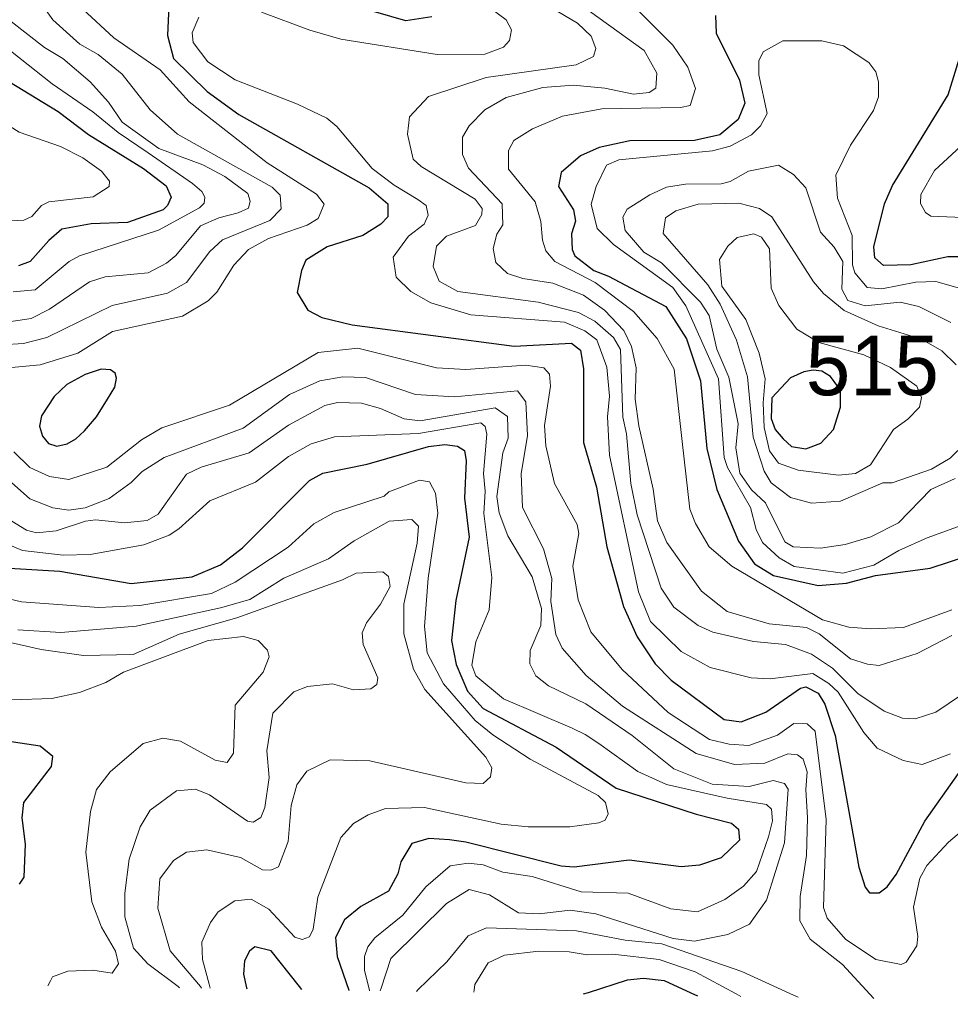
# Model space of a CAD drawing. Extents: x 673.6 to 698.9, y 7012 to 7040.1.
# Drawn here: x 691.831 to 693.081, y 7012.067 to 7013.382 of the extents above; entities that cross this region are included whole.
import ezdxf

# ---------------------------------------------------------------- set-up
doc = ezdxf.new("R2010")
doc.units = 0
doc.header["$LTSCALE"] = 0.032
doc.layers.add('1', color=7, linetype='Continuous', lineweight=25)
doc.layers.add('2', color=7, linetype='Continuous', lineweight=13)
doc.layers.add('21', color=7, linetype='Continuous')

msp = doc.modelspace()

# ---------------------------------------------------------------- linework, layer by layer
at = {"layer": '1'}
for points in [[(692.0317, 7013.4006), (692.0299, 7013.3608), (692.038, 7013.3299), (692.083, 7013.2855), (692.1254, 7013.2548), (692.3007, 7013.1563), (692.3256, 7013.1348), (692.3258, 7013.1173), (692.3163, 7013.1075), (692.292, 7013.0921), (692.2443, 7013.0768), (692.2156, 7013.0591), (692.2096, 7013.045), (692.204, 7013.0154), (692.2181, 7012.9919), (692.237, 7012.9817), (692.2777, 7012.9722), (692.4954, 7012.9433), (692.5723, 7012.9475), (692.5842, 7012.9379), (692.5886, 7012.913), (692.5886, 7012.8139), (692.606, 7012.754), (692.6199, 7012.6738), (692.642, 7012.5937), (692.6605, 7012.553), (692.6846, 7012.5167), (692.706, 7012.4948), (692.7773, 7012.442), (692.8002, 7012.4388), (692.8334, 7012.4516), (692.8799, 7012.4841), (692.8869, 7012.4855), (692.9034, 7012.4773), (692.9124, 7012.4626), (692.9265, 7012.4204), (692.9583, 7012.2436), (692.9666, 7012.2165), (692.9727, 7012.209), (692.9853, 7012.209), (692.9962, 7012.217), (693.0084, 7012.2338), (693.047, 7012.3053), (693.0922, 7012.3694)], [(692.3848, 7013.386), (692.35, 7013.3806), (692.2862, 7013.3986)], [(692.7656, 7013.3875), (692.7667, 7013.3641), (692.7978, 7013.3009), (692.8052, 7013.2698), (692.7962, 7013.248), (692.7714, 7013.2271), (692.7374, 7013.2196), (692.6507, 7013.2194), (692.6096, 7013.2105), (692.5846, 7013.1992), (692.5583, 7013.1767), (692.555, 7013.1581), (692.5751, 7013.1264), (692.5778, 7013.1111), (692.5723, 7013.0945), (692.5731, 7013.0733), (692.5767, 7013.0647), (692.6021, 7013.0449), (692.6219, 7013.0373), (692.6992, 7012.9965), (692.7267, 7012.9531), (692.7454, 7012.8966), (692.754, 7012.8061), (692.7673, 7012.7507), (692.7965, 7012.6812), (692.818, 7012.6509), (692.8436, 7012.6352), (692.9035, 7012.6217), (692.9416, 7012.6251), (692.9807, 7012.6351), (693.0541, 7012.6451), (693.1291, 7012.6696)], [(693.1252, 7013.0634), (693.0778, 7013.0634), (693.0279, 7013.0527), (692.9913, 7013.0517), (692.9798, 7013.0621), (692.9782, 7013.0768), (692.9927, 7013.1347), (693.0032, 7013.1594), (693.078, 7013.2811), (693.1005, 7013.3538)], [(691.76, 7013.3334), (691.8831, 7013.2587), (691.9238, 7013.2279), (691.9977, 7013.1819), (692.0281, 7013.1588), (692.0349, 7013.1437), (692.03, 7013.1324), (692.024, 7013.1264), (691.976, 7013.1094), (691.9272, 7013.1078), (691.8881, 7013.1004), (691.8706, 7013.0855), (691.8452, 7013.057), (691.8297, 7013.0512)], [(691.7867, 7012.6468), (691.8852, 7012.6409), (691.9811, 7012.6247), (692.0631, 7012.6337), (692.1008, 7012.6494), (692.1304, 7012.6724), (692.2203, 7012.7631), (692.2386, 7012.7728), (692.2981, 7012.7848), (692.3803, 7012.8086), (692.4024, 7012.8112), (692.4194, 7012.8092), (692.4285, 7012.8033), (692.4307, 7012.7893), (692.4285, 7012.7391), (692.435, 7012.6869), (692.4169, 7012.6015), (692.4112, 7012.5481), (692.4173, 7012.5159), (692.4328, 7012.4797), (692.4538, 7012.4565), (692.5518, 7012.4047), (692.6323, 7012.3496), (692.7399, 7012.3147), (692.7871, 7012.3024), (692.7965, 7012.2946), (692.7978, 7012.2797), (692.7735, 7012.2562), (692.7441, 7012.246), (692.7195, 7012.2441), (692.6496, 7012.253), (692.5759, 7012.2433), (692.5585, 7012.2449), (692.4305, 7012.277), (692.4083, 7012.2801), (692.3808, 7012.2819), (692.3579, 7012.2751), (692.343, 7012.2506), (692.3389, 7012.2346), (692.3267, 7012.2114), (692.2892, 7012.1904), (692.2674, 7012.1725), (692.2555, 7012.1488), (692.2575, 7012.1236), (692.2732, 7012.0781), (692.2733, 7012.0779)], [(691.8311, 7012.2205), (691.8375, 7012.23), (691.8392, 7012.2744), (691.8344, 7012.3098), (691.837, 7012.3301), (691.874, 7012.3789), (691.8759, 7012.3921), (691.8589, 7012.4061), (691.8051, 7012.4141)], [(692.2101, 7012.0789), (692.2069, 7012.0829), (692.1689, 7012.1312), (692.1469, 7012.1362), (692.1401, 7012.1306), (692.1334, 7012.1175), (692.1318, 7012.0999), (692.1359, 7012.0814), (692.1362, 7012.08)], [(692.5886, 7012.0731), (692.595, 7012.0751), (692.6474, 7012.0919), (692.6692, 7012.0944), (692.6967, 7012.091), (692.7325, 7012.0748), (692.7415, 7012.0707)]]:
    msp.add_lwpolyline(points, dxfattribs=at)
for points in [[(691.8604, 7012.85), (691.858, 7012.8359), (691.8617, 7012.8225), (691.8701, 7012.8125), (691.8811, 7012.8091), (691.8949, 7012.8122), (691.9066, 7012.8188), (691.9183, 7012.8296), (691.9343, 7012.8483), (691.9491, 7012.8724), (691.9591, 7012.8885), (691.9615, 7012.9005), (691.9594, 7012.9072), (691.9531, 7012.9115), (691.9407, 7012.9126), (691.9193, 7012.9055), (691.8945, 7012.8921), (691.8778, 7012.8757)], [(692.9202, 7012.9027), (692.9087, 7012.9097), (692.8967, 7012.9112), (692.8841, 7012.909), (692.8662, 7012.9008), (692.8412, 7012.8741), (692.8403, 7012.8462), (692.8458, 7012.8313), (692.8567, 7012.8187), (692.8677, 7012.8084), (692.8872, 7012.8056), (692.9072, 7012.8129), (692.9243, 7012.8315), (692.9336, 7012.8613), (692.9335, 7012.8844)]]:
    msp.add_lwpolyline(points, close=True, dxfattribs=at)
at = {"layer": '2'}
for points in [[(692.5151, 7013.4525), (692.6698, 7013.3408), (692.6871, 7013.3102), (692.6856, 7013.2898), (692.6764, 7013.284), (692.6557, 7013.282), (692.617, 7013.2901), (692.5748, 7013.2942), (692.5337, 7013.2908), (692.4844, 7013.2775), (692.4558, 7013.2607), (692.4349, 7013.2396), (692.426, 7013.224), (692.426, 7013.201), (692.4341, 7013.1824), (692.479, 7013.1345), (692.4802, 7013.1065), (692.4721, 7013.0939), (692.4671, 7013.0748), (692.4706, 7013.0556), (692.4863, 7013.0412), (692.5069, 7013.0345), (692.5473, 7013.0281), (692.5882, 7013.0117), (692.6168, 7012.9918), (692.6427, 7012.9643), (692.6528, 7012.943), (692.6592, 7012.9141), (692.6578, 7012.8724), (692.6627, 7012.8364), (692.6822, 7012.7513), (692.6876, 7012.7089), (692.7003, 7012.6794), (692.7469, 7012.6141), (692.7812, 7012.587), (692.8378, 7012.5704), (692.8878, 7012.5653), (692.9049, 7012.557), (692.947, 7012.5235), (692.9696, 7012.5161), (692.9855, 7012.5145), (693.0367, 7012.5306), (693.083, 7012.5545)], [(692.404, 7013.4419), (692.4845, 7013.3819), (692.4916, 7013.3682), (692.489, 7013.3541), (692.4811, 7013.3449), (692.4559, 7013.3359), (692.3918, 7013.3353), (692.2624, 7013.3557), (692.2208, 7013.3678), (692.1561, 7013.3921)], [(693.0167, 7012.4436), (692.9922, 7012.4528), (692.9568, 7012.4769), (692.9226, 7012.5109), (692.8944, 7012.5296), (692.8595, 7012.5424), (692.8168, 7012.5465), (692.7623, 7012.559), (692.7423, 7012.5679), (692.7099, 7012.5927), (692.6929, 7012.6183), (692.6606, 7012.7168), (692.652, 7012.759), (692.6462, 7012.8254), (692.6413, 7012.8481), (692.6379, 7012.9387), (692.6287, 7012.9549), (692.6037, 7012.9768), (692.5818, 7012.9886), (692.5275, 7013.0026), (692.4196, 7013.0169), (692.3944, 7013.0308), (692.3866, 7013.0503), (692.3911, 7013.0779), (692.4046, 7013.0912), (692.4433, 7013.1055), (692.452, 7013.1205), (692.4522, 7013.1283), (692.443, 7013.1408), (692.3704, 7013.1847), (692.3599, 7013.1947), (692.3521, 7013.2281), (692.3549, 7013.2515), (692.3802, 7013.2786), (692.4576, 7013.3042), (692.5785, 7013.3213), (692.6019, 7013.3324), (692.605, 7013.3431), (692.5985, 7013.3599), (692.5803, 7013.3773), (692.4907, 7013.4305)], [(692.495, 7013.2195), (692.5201, 7013.2353), (692.5604, 7013.2522), (692.613, 7013.2622), (692.7185, 7013.2639), (692.7318, 7013.2668), (692.7389, 7013.2896), (692.7284, 7013.3184), (692.7084, 7013.3479), (692.6275, 7013.4294)], [(691.8468, 7013.4229), (691.876, 7013.3816), (691.9122, 7013.3493), (691.9365, 7013.3351), (691.969, 7013.309), (692.0065, 7013.2608), (692.0433, 7013.2282), (692.1704, 7013.157), (692.1809, 7013.1462), (692.1823, 7013.1278), (692.1672, 7013.1121), (692.1038, 7013.0862), (692.0866, 7013.0707), (692.0554, 7013.0288), (692.0296, 7013.0147), (691.9554, 7012.9982), (691.8678, 7012.9551), (691.8365, 7012.9468), (691.8075, 7012.945)], [(691.7914, 7012.9119), (691.8586, 7012.9182), (691.9092, 7012.934), (691.9559, 7012.963), (692.0499, 7012.9838), (692.0843, 7013.0045), (692.0959, 7013.0159), (692.1189, 7013.0521), (692.1386, 7013.0734), (692.1654, 7013.0879), (692.2172, 7013.1061), (692.2323, 7013.1149), (692.24, 7013.1341), (692.2298, 7013.1477), (692.1634, 7013.1896), (692.0588, 7013.2718), (692.0201, 7013.3145), (691.9575, 7013.3575), (691.9159, 7013.396)], [(692.0719, 7013.3854), (692.0628, 7013.3642), (692.0644, 7013.3513), (692.0841, 7013.3255), (692.1208, 7013.301), (692.2045, 7013.2686), (692.2438, 7013.2496), (692.2573, 7013.2385), (692.3048, 7013.1822), (692.3342, 7013.1595), (692.3658, 7013.1406), (692.377, 7013.1324), (692.3799, 7013.1196), (692.3743, 7013.1072), (692.3534, 7013.091), (692.333, 7013.063), (692.3367, 7013.0359), (692.3567, 7013.0169), (692.3836, 7013.0017), (692.4373, 7012.9854), (692.5627, 7012.9758), (692.59, 7012.9641), (692.6063, 7012.9518), (692.6199, 7012.9151), (692.6232, 7012.8763), (692.6208, 7012.8484), (692.6233, 7012.7968), (692.6625, 7012.6134), (692.6785, 7012.5733), (692.7195, 7012.533), (692.7583, 7012.5116), (692.8136, 7012.4977), (692.8389, 7012.4964), (692.8962, 7012.5036), (692.9177, 7012.4903), (692.9303, 7012.4784), (692.9651, 7012.4245), (692.9827, 7012.4034), (693.0179, 7012.3867), (693.0431, 7012.3814), (693.0814, 7012.3959)], [(691.8077, 7012.9746), (691.8466, 7012.9806), (691.8711, 7012.9931), (691.9251, 7013.0298), (691.9461, 7013.0364), (692.004, 7013.0421), (692.0283, 7013.0547), (692.0408, 7013.0653), (692.0743, 7013.1052), (692.0986, 7013.1158), (692.1249, 7013.1224), (692.1387, 7013.1286), (692.1409, 7013.1383), (692.1377, 7013.1484), (692.1069, 7013.1714), (692.0772, 7013.1868), (692.018, 7013.2091), (691.969, 7013.2441), (691.9507, 7013.271), (691.926, 7013.2986), (691.8891, 7013.3299), (691.8648, 7013.3448), (691.8198, 7013.3797)], [(691.8225, 7013.0164), (691.852, 7013.0189), (691.8978, 7013.057), (691.9115, 7013.0649), (692.0179, 7013.0993), (692.0728, 7013.1294), (692.079, 7013.1357), (692.0799, 7013.1435), (692.0761, 7013.151), (692.0635, 7013.1619), (692.004, 7013.2032), (691.9636, 7013.2306), (691.9296, 7013.2584), (691.8748, 7013.296), (691.797, 7013.357)], [(693.196, 7012.9921), (693.0615, 7013.0301), (693.0349, 7013.0295), (692.9892, 7013.0206), (692.9695, 7013.0223), (692.9529, 7013.0417), (692.9496, 7013.0527), (692.9493, 7013.092), (692.9297, 7013.1422), (692.9273, 7013.173), (692.9471, 7013.2133), (692.9779, 7013.2602), (692.9847, 7013.2782), (692.9847, 7013.2983), (692.9812, 7013.3121), (692.9718, 7013.3244), (692.9375, 7013.347), (692.9083, 7013.3535), (692.856, 7013.3534), (692.8297, 7013.3388), (692.8238, 7013.3267), (692.8238, 7013.3077), (692.8352, 7013.256), (692.8262, 7013.2395), (692.8141, 7013.2271), (692.7856, 7013.2119), (692.7615, 7013.2056), (692.636, 7013.1938), (692.6193, 7013.1867), (692.6054, 7013.1577), (692.5986, 7013.1343), (692.6066, 7013.1015), (692.6289, 7013.0798), (692.7086, 7013.0222), (692.7259, 7012.9976), (692.7695, 7012.8995), (692.7775, 7012.7937), (692.7819, 7012.7806), (692.8129, 7012.7267), (692.8201, 7012.6971), (692.8287, 7012.6795), (692.8512, 7012.6588), (692.8713, 7012.6474), (692.9367, 7012.6386), (692.9781, 7012.6491), (693.012, 7012.6688), (693.0499, 7012.6857), (693.1461, 7012.7208)], [(691.784, 7013.2602), (691.8307, 7013.2311), (691.8863, 7013.2115), (691.9162, 7013.1966), (691.9411, 7013.1783), (691.9517, 7013.1649)], [(693.1423, 7013.2554), (693.0596, 7013.1792), (693.0414, 7013.1472), (693.0408, 7013.1351), (693.0478, 7013.1229), (693.0547, 7013.118), (693.1192, 7013.1152)], [(692.5333, 7013.0856), (692.5311, 7013.111), (692.5237, 7013.1372), (692.4879, 7013.1814), (692.4876, 7013.2063), (692.495, 7013.2195)], [(693.0876, 7012.7656), (693.0548, 7012.7506), (693.0113, 7012.7061), (692.9743, 7012.6872), (692.9397, 7012.677), (692.9066, 7012.6722), (692.8701, 7012.6736), (692.859, 7012.6807), (692.8328, 7012.7327), (692.8141, 7012.7504), (692.7984, 7012.7727), (692.7932, 7012.807), (692.7962, 7012.8392), (692.7837, 7012.9016), (692.7673, 7012.9393), (692.7571, 7012.9844), (692.7456, 7013.0025), (692.6932, 7013.0555), (692.6696, 7013.0698), (692.6446, 7013.099), (692.6413, 7013.1167), (692.647, 7013.1274), (692.6773, 7013.1467), (692.7001, 7013.1569), (692.7255, 7013.1612), (692.7735, 7013.1613), (692.7853, 7013.1646), (692.8101, 7013.1787), (692.8505, 7013.1866), (692.8705, 7013.1742), (692.8868, 7013.156), (692.9066, 7013.0964), (692.925, 7013.0763), (692.9369, 7013.057), (692.9355, 7013.0201), (692.9434, 7013.0047), (692.9667, 7012.9977), (693.0135, 7013.0024), (693.0388, 7012.9966), (693.0818, 7012.9754)], [(691.9517, 7013.1649), (691.9514, 7013.1577), (691.9301, 7013.1439), (691.8705, 7013.1373), (691.8607, 7013.1323), (691.8475, 7013.1177), (691.8369, 7013.1125), (691.7439, 7013.1077)], [(693.0887, 7012.9181), (693.0696, 7012.9371), (693.0421, 7012.9529), (692.9842, 7012.9709), (692.9385, 7012.9914), (692.9107, 7013.014), (692.8974, 7013.0299), (692.8412, 7013.1172), (692.8246, 7013.1284), (692.7971, 7013.1357), (692.7422, 7013.1341), (692.7126, 7013.1252), (692.6984, 7013.1156), (692.6956, 7013.0946), (692.7553, 7013.0258), (692.7719, 7013), (692.7941, 7012.9515), (692.8085, 7012.902), (692.8163, 7012.8213), (692.831, 7012.7756), (692.8405, 7012.7598), (692.8665, 7012.74), (692.8945, 7012.7324), (692.9335, 7012.7353), (692.9904, 7012.7596), (693.0031, 7012.76), (693.0557, 7012.7783), (693.0809, 7012.7928), (693.1019, 7012.8133)], [(693.083, 7012.589), (693.018, 7012.5654), (692.9737, 7012.5637), (692.9448, 7012.566), (692.9095, 7012.5759), (692.7874, 7012.6479), (692.7574, 7012.6736), (692.739, 7012.705), (692.7313, 7012.7245), (692.721, 7012.8151), (692.7103, 7012.9127), (692.6875, 7012.9539), (692.6555, 7012.9898), (692.6043, 7013.0291), (692.5498, 7013.0571), (692.538, 7013.0713), (692.5333, 7013.0856)], [(693.1051, 7012.2995), (693.0787, 7012.2771), (693.0497, 7012.2458), (693.0399, 7012.2285), (693.0317, 7012.1898), (693.0372, 7012.1503), (693.0359, 7012.1378), (693.0216, 7012.116), (693.0149, 7012.1126), (692.981, 7012.1193), (692.9401, 7012.1465), (692.9155, 7012.1751), (692.9109, 7012.1894), (692.9141, 7012.3073), (692.8996, 7012.4262), (692.8888, 7012.4362), (692.8708, 7012.4363), (692.8488, 7012.4206), (692.8106, 7012.4068), (692.7839, 7012.4085), (692.7576, 7012.4151), (692.7019, 7012.4514), (692.6403, 7012.5089), (692.5982, 7012.5597), (692.5811, 7012.6028), (692.5739, 7012.648), (692.582, 7012.6916), (692.5799, 7012.7037), (692.5496, 7012.7589), (692.5379, 7012.8095), (692.5361, 7012.8369), (692.5443, 7012.8895), (692.5427, 7012.9058), (692.5351, 7012.9145), (692.5112, 7012.9179), (692.4306, 7012.9122), (692.3912, 7012.9144), (692.2854, 7012.9408), (692.232, 7012.9351), (692.113, 7012.8641), (692.0223, 7012.8336), (691.995, 7012.8174), (691.9481, 7012.7808), (691.8971, 7012.7643), (691.8712, 7012.7681), (691.8448, 7012.7802), (691.8233, 7012.8014)], [(691.8201, 7012.7603), (691.8448, 7012.7384), (691.8758, 7012.726), (691.8973, 7012.7232), (691.9194, 7012.7264), (691.9514, 7012.7389), (691.9809, 7012.7603), (691.9956, 7012.7751), (692.0254, 7012.794), (692.1315, 7012.8331), (692.1938, 7012.8785), (692.2344, 7012.8967), (692.2653, 7012.9023), (692.2957, 7012.9014), (692.3628, 7012.8786), (692.4154, 7012.8752), (692.4996, 7012.8836), (692.5112, 7012.8688), (692.513, 7012.8235), (692.5049, 7012.7719), (692.5066, 7012.7265), (692.5349, 7012.6712), (692.5459, 7012.6311), (692.5444, 7012.6004), (692.5512, 7012.556), (692.5599, 7012.5375), (692.5922, 7012.501), (692.6407, 7012.4598), (692.7395, 7012.3962), (692.7913, 7012.3813), (692.8321, 7012.383), (692.8628, 7012.3959), (692.8756, 7012.3945), (692.8834, 7012.3887), (692.8886, 7012.3714), (692.8869, 7012.3477), (692.8894, 7012.3099), (692.8878, 7012.2589)], [(692.3154, 7012.0773), (692.3167, 7012.0811), (692.3299, 7012.1207), (692.4045, 7012.1947), (692.4348, 7012.2135), (692.4621, 7012.2062), (692.5013, 7012.1823), (692.529, 7012.1808), (692.5706, 7012.1856), (692.6048, 7012.1808), (692.7088, 7012.1474), (692.7373, 7012.1442), (692.7823, 7012.1528), (692.8113, 7012.167), (692.8343, 7012.199), (692.8582, 7012.2761), (692.8633, 7012.3483), (692.8585, 7012.356), (692.8433, 7012.36), (692.8111, 7012.3518), (692.7612, 7012.355), (692.7097, 7012.3754), (692.6537, 7012.4204), (692.5916, 7012.4628), (692.5415, 7012.4871), (692.5245, 7012.5007), (692.5164, 7012.5165), (692.517, 7012.5344), (692.531, 7012.5683), (692.5318, 7012.5908), (692.5193, 7012.6333), (692.4867, 7012.6886), (692.4753, 7012.7195), (692.472, 7012.7416), (692.4802, 7012.8), (692.4874, 7012.8198), (692.4865, 7012.849), (692.4699, 7012.8605), (692.3689, 7012.8431), (692.3476, 7012.8459), (692.3158, 7012.8598), (692.2903, 7012.8668), (692.258, 7012.8676), (692.2411, 7012.8636), (692.1923, 7012.8371), (692.1393, 7012.8), (692.075, 7012.7809), (692.0554, 7012.7714), (692.0171, 7012.7179), (692.0026, 7012.7092), (691.972, 7012.7059), (691.9329, 7012.7099), (691.9197, 7012.7083), (691.8803, 7012.6951), (691.854, 7012.6928), (691.8406, 7012.6962), (691.8207, 7012.7081)], [(692.3012, 7012.0775), (692.301, 7012.0784), (692.2945, 7012.1048), (692.2945, 7012.1232), (692.2986, 7012.1363), (692.3082, 7012.1484), (692.346, 7012.1789), (692.3767, 7012.2169), (692.4093, 7012.2454), (692.4335, 7012.2489), (692.4539, 7012.2465), (692.4799, 7012.2367), (692.5193, 7012.231), (692.5851, 7012.2104), (692.6482, 7012.2087), (692.7056, 7012.1873), (692.7415, 7012.1833), (692.7783, 7012.2001), (692.8031, 7012.2178), (692.8208, 7012.2377), (692.8367, 7012.284), (692.8424, 7012.3058), (692.8409, 7012.3215), (692.8343, 7012.3278), (692.7813, 7012.336), (692.7001, 7012.3543), (692.6613, 7012.3721), (692.6088, 7012.4094), (692.5906, 7012.4215), (692.5731, 7012.4303), (692.4812, 7012.4695), (692.4438, 7012.5007), (692.4386, 7012.5146), (692.4438, 7012.5462), (692.4619, 7012.5893), (692.4654, 7012.6324), (692.4548, 7012.7185), (692.4564, 7012.7486), (692.454, 7012.7721), (692.4588, 7012.825), (692.4562, 7012.8356), (692.4505, 7012.8404), (692.3668, 7012.8259), (692.2542, 7012.8218), (692.2229, 7012.8121), (692.1923, 7012.7952), (692.1479, 7012.7608), (692.0868, 7012.7357), (692.0449, 7012.6979), (692.0319, 7012.6896), (691.9981, 7012.6766), (691.9261, 7012.6633), (691.8898, 7012.6625), (691.8351, 7012.6688), (691.7964, 7012.6849)], [(691.788, 7012.6107), (691.8338, 7012.5997), (691.9374, 7012.5925), (691.9925, 7012.595), (692.0887, 7012.6109), (692.1206, 7012.6263), (692.1919, 7012.6735), (692.2265, 7012.7046), (692.2535, 7012.7198), (692.3207, 7012.7417), (692.3269, 7012.7475), (692.3681, 7012.7633), (692.3815, 7012.7609), (692.3898, 7012.7458), (692.393, 7012.719), (692.38, 7012.6315), (692.3751, 7012.5666), (692.3783, 7012.5312), (692.4006, 7012.4897), (692.443, 7012.4407), (692.4665, 7012.4214), (692.5169, 7012.3887), (692.6081, 7012.3395), (692.6181, 7012.3303), (692.6215, 7012.315), (692.6175, 7012.3066), (692.6089, 7012.3028), (692.5701, 7012.2975), (692.514, 7012.2975), (692.478, 7012.3012), (692.375, 7012.3237), (692.3224, 7012.3221), (692.2991, 7012.3138), (692.2795, 7012.3021), (692.2625, 7012.2831), (692.2316, 7012.2033), (692.2255, 7012.1601), (692.2203, 7012.1497), (692.2108, 7012.1463), (692.2009, 7012.1496), (692.166, 7012.1868), (692.142, 7012.2005), (692.1204, 7012.198), (692.0977, 7012.1834), (692.0876, 7012.1691), (692.076, 7012.1429), (692.0768, 7012.1196), (692.0858, 7012.0863), (692.0873, 7012.0808)], [(692.0756, 7012.081), (692.0739, 7012.083), (692.0333, 7012.1311), (692.0168, 7012.1884), (692.0197, 7012.2279), (692.0378, 7012.2524), (692.0553, 7012.2634), (692.0828, 7012.2669), (692.1279, 7012.2566), (692.1574, 7012.24), (692.1684, 7012.2392), (692.1789, 7012.2438), (692.1918, 7012.2777), (692.1959, 7012.3261), (692.2036, 7012.3539), (692.2167, 7012.3725), (692.2484, 7012.3877), (692.3014, 7012.3862), (692.4302, 7012.3567), (692.4535, 7012.3558), (692.4636, 7012.3649), (692.4654, 7012.3768), (692.4571, 7012.3914), (692.3754, 7012.4821), (692.3602, 7012.5094), (692.3471, 7012.5568), (692.3471, 7012.5969), (692.3651, 7012.6788), (692.3668, 7012.7014), (692.3579, 7012.7107), (692.3273, 7012.7083), (692.2803, 7012.6819), (692.2462, 7012.6578), (692.1862, 7012.6316), (692.1403, 7012.6032), (692.1008, 7012.5917), (691.9875, 7012.5671), (691.8864, 7012.5588), (691.829, 7012.5621)], [(691.8005, 7012.5495), (691.8601, 7012.5358), (691.9169, 7012.5279), (691.9838, 7012.5293), (692.0453, 7012.5566), (692.1229, 7012.5783), (692.2646, 7012.6294), (692.283, 7012.6385), (692.3188, 7012.6402), (692.3266, 7012.6338), (692.329, 7012.6207), (692.316, 7012.5969), (692.297, 7012.5719), (692.2913, 7012.5582), (692.2925, 7012.5427), (692.3122, 7012.4979), (692.3107, 7012.489), (692.3028, 7012.4832), (692.2797, 7012.4816), (692.2514, 7012.4897), (692.2177, 7012.4861), (692.1994, 7012.4792), (692.1714, 7012.4503), (692.1631, 7012.3999), (692.1663, 7012.3641), (692.1605, 7012.3237), (692.1549, 7012.31), (692.145, 7012.3041), (692.1373, 7012.3054), (692.0864, 7012.3407), (692.0672, 7012.3484), (692.0419, 7012.3459), (692.0064, 7012.3199), (691.9931, 7012.2977), (691.9781, 7012.2544), (691.9727, 7012.2083), (691.9724, 7012.1766), (691.9841, 7012.1344), (692.0035, 7012.1135), (692.0439, 7012.083), (692.046, 7012.0814)], [(691.8692, 7012.0841), (691.8726, 7012.0909), (691.8752, 7012.0961), (691.8958, 7012.1036), (691.9296, 7012.1051), (691.9555, 7012.1011), (691.9641, 7012.1137), (691.9598, 7012.1308), (691.941, 7012.163), (691.9281, 7012.1969), (691.9199, 7012.2638), (691.9264, 7012.3184), (691.9344, 7012.3477), (691.9529, 7012.3717), (691.9971, 7012.4097), (692.0237, 7012.4166), (692.0473, 7012.4127), (692.0938, 7012.3872), (692.1099, 7012.3841), (692.1186, 7012.3964), (692.1206, 7012.461), (692.1584, 7012.5055), (692.1662, 7012.5261), (692.164, 7012.5351), (692.1515, 7012.5481), (692.1319, 7012.5533), (692.0842, 7012.5481), (691.9708, 7012.5053), (691.9471, 7012.4916), (691.9118, 7012.4783), (691.8744, 7012.4701), (691.8204, 7012.4684)], [(693.1788, 7012.5513), (693.1335, 7012.5136), (693.0976, 7012.476), (693.0617, 7012.4518), (693.0339, 7012.4429), (693.0167, 7012.4436)], [(692.8878, 7012.2589), (692.8796, 7012.2039), (692.8788, 7012.1713), (692.893, 7012.1468), (692.9362, 7012.1125), (692.9785, 7012.0671)], [(692.364, 7012.0765), (692.3661, 7012.0786), (692.4049, 7012.1161), (692.4334, 7012.151), (692.4581, 7012.1618), (692.5792, 7012.1577), (692.6442, 7012.1455), (692.6936, 7012.1403), (692.801, 7012.1034), (692.8706, 7012.0715), (692.8769, 7012.0686)], [(692.4411, 7012.0753), (692.4415, 7012.0783), (692.4426, 7012.0856), (692.4603, 7012.1148), (692.4825, 7012.1251), (692.5283, 7012.1307), (692.5693, 7012.1298), (692.5933, 7012.1258), (692.6276, 7012.1267), (692.6902, 7012.1192), (692.7385, 7012.1026), (692.7933, 7012.0732), (692.7996, 7012.0698)]]:
    msp.add_lwpolyline(points, dxfattribs=at)
msp.add_lwpolyline([(692.8384, 7012.8029), (692.831, 7012.8343), (692.8298, 7012.8673), (692.8326, 7012.8994), (692.8241, 7012.9339), (692.8066, 7012.9792), (692.774, 7013.024), (692.7712, 7013.0597), (692.7822, 7013.0776), (692.7946, 7013.0896), (692.8171, 7013.0945), (692.8276, 7013.0899), (692.8384, 7013.074), (692.8404, 7013.0215), (692.8507, 7012.9982), (692.8748, 7012.9661), (692.9046, 7012.9481), (692.9647, 7012.9318), (693.0009, 7012.9148), (693.0359, 7012.8897), (693.0422, 7012.8743), (693.0398, 7012.8614), (693.0239, 7012.8452), (693.0046, 7012.8316), (692.9738, 7012.7838), (692.9535, 7012.7725), (692.9308, 7012.77), (692.8767, 7012.7769), (692.8504, 7012.7861)], close=True, dxfattribs=at)

# ---------------------------------------------------------------- texts
at = {"layer": '21'}
msp.add_text('515', height=0.08, dxfattribs=at).set_placement((692.8871, 7012.8774))

doc.saveas('drawing.dxf')
